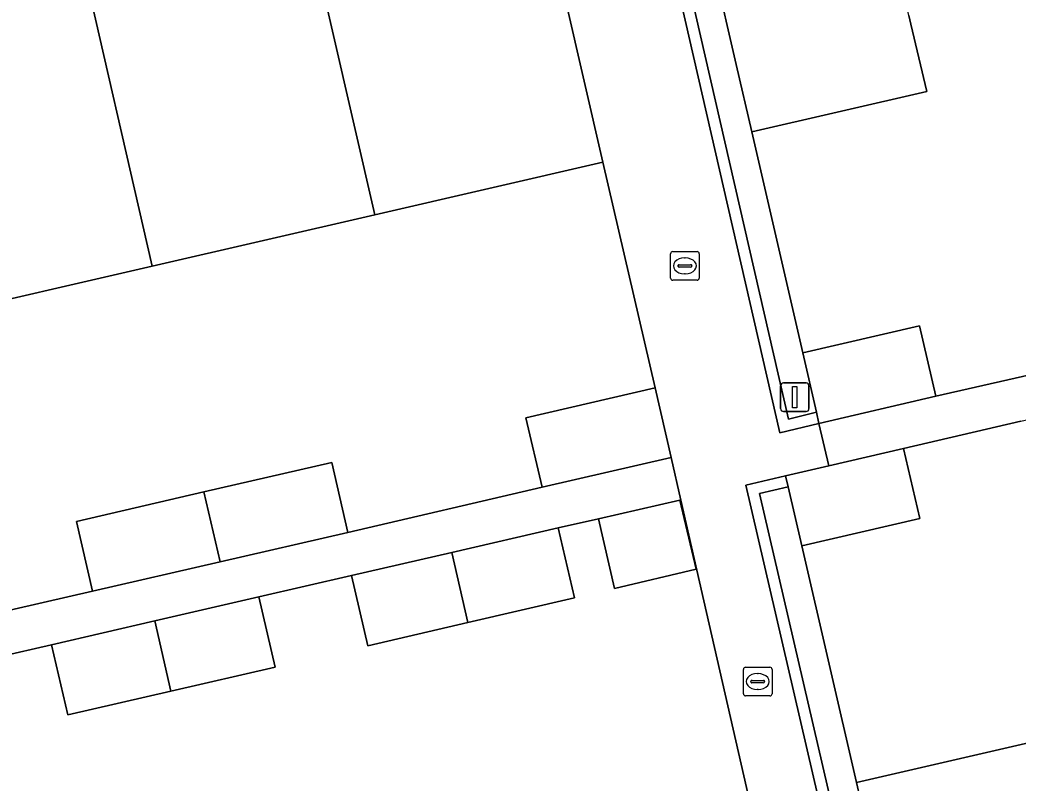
# Model space of a CAD drawing. Extents: x 156412 to 157779, y 382335 to 383768.
# Drawn here: x 156623.55 to 156658.49, y 383379.66 to 383406.35 of the extents above; entities that cross this region are included whole.
import ezdxf

# ---------------------------------------------------------------- set-up
doc = ezdxf.new("R2010")
doc.units = 0
for name, color, linetype in [('IMGEO_Erf', 7, 'Continuous'), ('IMGEO_Groenvoorziening', 7, 'Continuous'), ('IMGEO_Kolk', 7, 'Continuous'), ('IMGEO_Lichtmast', 7, 'Continuous'), ('IMGEO_Muur', 7, 'Continuous'), ('IMGEO_Pand', 7, 'Continuous'), ('IMGEO_Voetpad_open', 7, 'Continuous')]:
    doc.layers.add(name, color=color, linetype=linetype)

msp = doc.modelspace()

# ---------------------------------------------------------------- linework, layer by layer
at = {"layer": 'IMGEO_Erf'}
for points in [[(156654.667, 383406.51), (156654.741, 383406.199), (156655.298, 383403.843), (156649.168, 383402.43), (156650.951, 383394.702), (156655.043, 383395.644), (156655.608, 383393.189), (156659.779, 383394.133)], [(156622.479, 383385.536), (156626.094, 383386.364), (156625.53, 383388.809), (156629.993, 383389.838), (156634.471, 383390.87), (156635.035, 383388.425), (156641.826, 383390.002), (156641.265, 383392.432), (156645.787, 383393.477), (156643.96, 383401.378), (156635.972, 383399.534), (156628.179, 383397.735), (156620.386, 383395.937)], [(156658.591, 383392.309), (156654.48, 383391.361), (156655.046, 383388.907), (156650.916, 383387.955), (156652.834, 383379.671), (156658.897, 383381.069)], [(156598.648, 383350.499), (156626.865, 383357.03), (156652.776, 383362.999), (156649.701, 383376.39), (156646.683, 383389.553), (156646.655, 383389.547), (156647.217, 383387.134), (156644.366, 383386.461), (156643.806, 383388.903), (156642.397, 383388.584), (156642.964, 383386.13), (156639.229, 383385.268), (156635.727, 383384.46), (156635.161, 383386.914), (156631.917, 383386.166), (156632.484, 383383.711), (156628.836, 383382.869), (156625.228, 383382.037), (156624.661, 383384.491), (156622.819, 383384.066)]]:
    msp.add_lwpolyline(points, dxfattribs=at)
at = {"layer": 'IMGEO_Groenvoorziening'}
for points in [[(156646.347, 383414.664), (156645.762, 383414.529), (156645.365, 383416.251), (156645.96, 383416.388), (156645.258, 383419.441), (156644.298, 383419.219), (156650.449, 383392.387), (156651.43, 383392.625), (156650.951, 383394.702), (156649.168, 383402.43), (156648.624, 383404.789)], [(156652.834, 383379.671), (156650.916, 383387.955), (156650.441, 383390.012), (156649.436, 383389.779), (156655.412, 383364.05), (156656.385, 383364.275), (156656.296, 383364.661), (156656.111, 383365.459), (156655.884, 383366.444), (156653.607, 383376.319)]]:
    msp.add_lwpolyline(points, close=True, dxfattribs=at)
at = {"layer": 'IMGEO_Kolk'}
for p, q in [((156646.327, 383397.319), (156646.327, 383398.171)), ((156646.402, 383398.245), (156647.254, 383398.245)), ((156646.815, 383398.025), (156646.84, 383398.025)), ((156647.328, 383398.171), (156647.328, 383397.319)), ((156646.586, 383397.739), (156646.586, 383397.751)), ((156647.024, 383397.702), (156646.626, 383397.702)), ((156646.629, 383397.788), (156647.027, 383397.788)), ((156647.07, 383397.751), (156647.07, 383397.739)), ((156647.254, 383397.245), (156646.402, 383397.245)), ((156646.838, 383397.465), (156646.813, 383397.465)), ((156648.876, 383382.779), (156648.876, 383383.631)), ((156648.951, 383383.705), (156649.803, 383383.705)), ((156649.877, 383383.631), (156649.877, 383382.779)), ((156649.364, 383383.485), (156649.389, 383383.485)), ((156649.135, 383383.199), (156649.135, 383383.211)), ((156649.573, 383383.162), (156649.175, 383383.162)), ((156649.178, 383383.248), (156649.576, 383383.248)), ((156649.387, 383382.925), (156649.362, 383382.925)), ((156649.619, 383383.211), (156649.619, 383383.199)), ((156649.803, 383382.705), (156648.951, 383382.705))]:
    msp.add_line(p, q, dxfattribs=at)
for points in [[(156646.327, 383397.319), (156646.327, 383398.171)], [(156646.402, 383398.245), (156647.254, 383398.245)], [(156647.328, 383398.171), (156647.328, 383397.319)], [(156647.254, 383397.245), (156646.402, 383397.245)], [(156648.876, 383382.779), (156648.876, 383383.631)], [(156648.951, 383383.705), (156649.803, 383383.705)], [(156649.877, 383383.631), (156649.877, 383382.779)], [(156649.803, 383382.705), (156648.951, 383382.705)]]:
    msp.add_lwpolyline(points, dxfattribs=at)
for centre, radius, start, end in [((156646.404, 383398.169), 0.0765, 91.552, 178.448), ((156646.404, 383398.169), 0.0765, 91.552, 178.448), ((156647.252, 383398.169), 0.0765, 1.552, 88.448), ((156647.252, 383398.169), 0.0765, 1.552, 88.448), ((156646.626, 383397.748), 0.0403, 85.8775, 175.7526), ((156646.623, 383397.738), 0.0366, 178.938, 274.7102), ((156647.027, 383397.745), 0.043, 264.8664, 352.4533), ((156647.031, 383397.75), 0.0386, 1.7309, 96.639), ((156646.404, 383397.321), 0.0765, 181.552, 268.448), ((156646.404, 383397.321), 0.0765, 181.552, 268.448), ((156647.252, 383397.321), 0.0765, 271.552, 358.448), ((156647.252, 383397.321), 0.0765, 271.552, 358.448), ((156648.953, 383383.629), 0.0765, 91.552, 178.448), ((156648.953, 383383.629), 0.0765, 91.552, 178.448), ((156649.801, 383383.629), 0.0765, 1.552, 88.448), ((156649.801, 383383.629), 0.0765, 1.552, 88.448), ((156649.175, 383383.208), 0.0403, 85.8775, 175.7526), ((156649.172, 383383.198), 0.0366, 178.938, 274.7102), ((156649.576, 383383.205), 0.043, 264.8664, 352.4533), ((156649.58, 383383.21), 0.0386, 1.7309, 96.639), ((156648.953, 383382.781), 0.0765, 181.552, 268.448), ((156648.953, 383382.781), 0.0765, 181.552, 268.448), ((156649.801, 383382.781), 0.0765, 271.552, 358.448), ((156649.801, 383382.781), 0.0765, 271.552, 358.448)]:
    msp.add_arc(centre, radius, start, end, dxfattribs=at)
for centre, major_axis, ratio, start_param, end_param in [((156646.814, 383397.745), (-0.387, 0.002), 0.722429, 4.712389, 7.853982), ((156646.839, 383397.745), (-0.39, 0.002), 0.717154, 1.570796, 4.712389), ((156649.363, 383383.205), (-0.387, 0.002), 0.722429, 4.712389, 7.853982), ((156649.388, 383383.205), (-0.39, 0.002), 0.717154, 1.570796, 4.712389)]:
    msp.add_ellipse(centre, major_axis=major_axis, ratio=ratio, start_param=start_param, end_param=end_param, dxfattribs=at)
at = {"layer": 'IMGEO_Lichtmast'}
for p, q in [((156650.178, 383392.752), (156650.178, 383393.552)), ((156650.178, 383393.552), (156650.178, 383392.752)), ((156650.278, 383393.652), (156651.068, 383393.652)), ((156651.068, 383393.652), (156650.278, 383393.652)), ((156651.168, 383393.552), (156651.168, 383392.752)), ((156651.168, 383392.752), (156651.168, 383393.552)), ((156651.068, 383392.652), (156650.278, 383392.652)), ((156650.278, 383392.652), (156651.068, 383392.652))]:
    msp.add_line(p, q, dxfattribs=at)
msp.add_lwpolyline([(156650.598, 383393.527), (156650.748, 383393.527), (156650.748, 383392.777), (156650.598, 383392.777), (156650.598, 383393.527)], dxfattribs=at)
for centre, start, end in [((156650.278, 383393.552), 90, 180), ((156650.278, 383393.552), 90, 180), ((156651.068, 383393.552), 0, 90), ((156651.068, 383393.552), 360, 90), ((156650.278, 383392.752), 180, 270), ((156650.278, 383392.752), 180, 270), ((156651.068, 383392.752), 270, 0), ((156651.068, 383392.752), 270, 0)]:
    msp.add_arc(centre, 0.1, start, end, dxfattribs=at)
at = {"layer": 'IMGEO_Muur'}
for points in [[(156651.43, 383392.625), (156650.449, 383392.387), (156644.298, 383419.219), (156645.258, 383419.441), (156645.169, 383419.831), (156643.819, 383419.519), (156650.15, 383391.903), (156651.52, 383392.235)], [(156650.441, 383390.012), (156650.351, 383390.402), (156648.956, 383390.078), (156655.115, 383363.56), (156656.476, 383363.885), (156656.385, 383364.275), (156655.412, 383364.05), (156649.436, 383389.779)]]:
    msp.add_lwpolyline(points, close=True, dxfattribs=at)
for points in [[(156643.96, 383401.378), (156645.787, 383393.477)], [(156646.679, 383389.572), (156649.701, 383376.39)]]:
    msp.add_lwpolyline(points, dxfattribs=at)
at = {"layer": 'IMGEO_Pand'}
for points in [[(156652.655, 383415.017), (156652.179, 383417.032), (156648.404, 383416.161), (156648.19, 383416.112), (156648.403, 383415.144), (156646.347, 383414.664), (156648.624, 383404.789), (156649.168, 383402.43), (156655.298, 383403.843), (156654.741, 383406.199), (156654.667, 383406.51)], [(156635.972, 383399.534), (156643.96, 383401.378), (156641.343, 383412.722), (156638.052, 383411.951), (156636.427, 383411.57), (156636.205, 383412.545), (156633.279, 383411.879), (156633.122, 383412.572), (156632.98, 383412.54)], [(156625.573, 383409.078), (156628.179, 383397.735), (156635.972, 383399.534), (156632.98, 383412.54), (156632.849, 383412.51), (156633.006, 383411.817), (156630.081, 383411.151), (156630.303, 383410.176), (156628.677, 383409.799)], [(156625.573, 383409.078), (156622.504, 383408.366), (156620.848, 383407.982), (156620.637, 383408.974), (156617.684, 383408.287), (156617.531, 383408.982), (156617.395, 383408.952), (156620.386, 383395.937), (156628.179, 383397.735)], [(156650.951, 383394.702), (156651.43, 383392.625), (156651.52, 383392.235), (156655.608, 383393.189), (156655.043, 383395.644)], [(156646.342, 383391.043), (156645.787, 383393.477), (156641.265, 383392.432), (156641.826, 383390.002)], [(156650.351, 383390.402), (156650.441, 383390.012), (156650.916, 383387.955), (156655.046, 383388.907), (156654.48, 383391.361), (156651.864, 383390.753)], [(156629.993, 383389.838), (156630.555, 383387.392), (156635.035, 383388.425), (156634.471, 383390.87)], [(156629.993, 383389.838), (156625.53, 383388.809), (156626.094, 383386.364), (156630.555, 383387.392)], [(156646.655, 383389.547), (156643.806, 383388.903), (156644.366, 383386.461), (156647.217, 383387.134)], [(156642.397, 383388.584), (156638.666, 383387.723), (156639.229, 383385.268), (156642.964, 383386.13)], [(156638.666, 383387.723), (156635.161, 383386.914), (156635.727, 383384.46), (156639.229, 383385.268)], [(156628.274, 383385.325), (156628.836, 383382.869), (156632.484, 383383.711), (156631.917, 383386.166)], [(156628.274, 383385.325), (156624.661, 383384.491), (156625.228, 383382.037), (156628.836, 383382.869)], [(156659.294, 383379.345), (156658.897, 383381.069), (156652.834, 383379.671), (156653.607, 383376.319), (156655.884, 383366.444), (156657.96, 383366.909), (156658.179, 383365.939), (156658.419, 383365.995), (156662.163, 383366.863), (156661.969, 383367.706), (156659.956, 383376.465), (156659.811, 383377.096), (156659.668, 383377.717)]]:
    msp.add_lwpolyline(points, close=True, dxfattribs=at)
at = {"layer": 'IMGEO_Voetpad_open'}
for points in [[(156643.819, 383419.519), (156639.979, 383418.638), (156641.343, 383412.722), (156643.96, 383401.378), (156645.787, 383393.477), (156646.342, 383391.043), (156646.683, 383389.553), (156649.701, 383376.39), (156652.776, 383362.999), (156655.115, 383363.56), (156648.956, 383390.078), (156650.351, 383390.402), (156651.864, 383390.753), (156651.52, 383392.235), (156650.15, 383391.903)], [(156673.932, 383395.845), (156677.292, 383396.619), (156679.106, 383397.037), (156678.768, 383398.506), (156677.319, 383398.172), (156675.097, 383397.66), (156671.424, 383396.814), (156667.038, 383395.805), (156663.371, 383394.96), (156659.779, 383394.133), (156655.608, 383393.189), (156651.52, 383392.235), (156651.864, 383390.753), (156654.48, 383391.361), (156658.591, 383392.309), (156662.254, 383393.153), (156665.876, 383393.988), (156670.289, 383395.005)], [(156638.666, 383387.723), (156642.397, 383388.584), (156643.806, 383388.903), (156646.655, 383389.547), (156646.683, 383389.553), (156646.342, 383391.043), (156641.826, 383390.002), (156635.035, 383388.425), (156630.555, 383387.392), (156626.094, 383386.364), (156622.479, 383385.536), (156622.819, 383384.066), (156624.661, 383384.491), (156628.274, 383385.325), (156631.917, 383386.166), (156635.161, 383386.914)]]:
    msp.add_lwpolyline(points, close=True, dxfattribs=at)

doc.saveas('drawing.dxf')
